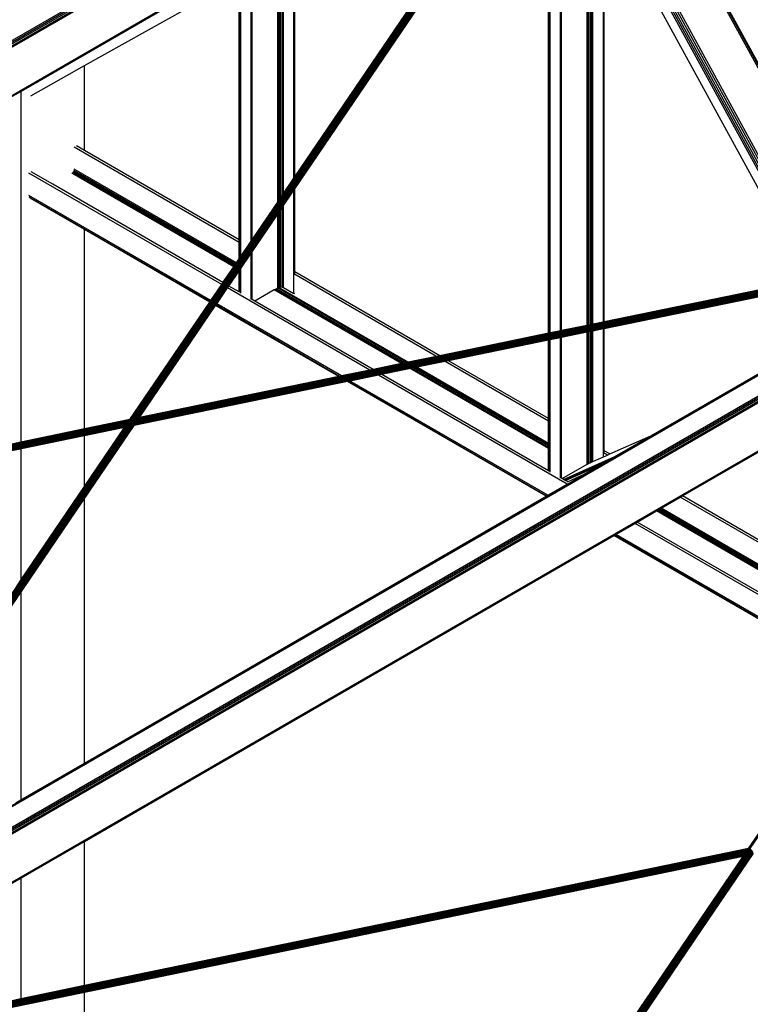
# Model space of a CAD drawing. Header units: millimetres. Extents: x 10 to 1250, y -62 to 528.
# Tile 660 of 909: x 605.98 to 607.29, y 514.41 to 516.16. Entities that reach past the tile are written whole.
import ezdxf

# ---------------------------------------------------------------- set-up
doc = ezdxf.new("R2010")
doc.units = ezdxf.units.MM
doc.header["$LTSCALE"] = 0.05

msp = doc.modelspace()

# ---------------------------------------------------------------- linework, layer by layer
at = {"color": 8}
for p, q in [((604.2892, 515.1562), (606.9662, 516.7017)), ((604.2912, 515.1546), (606.9682, 516.7001)), ((604.2929, 515.1523), (606.9699, 516.6979)), ((604.294, 515.1497), (606.971, 516.6953)), ((604.2944, 515.1472), (606.9714, 516.6928)), ((604.3388, 515.0868), (606.9291, 516.5823)), ((604.3402, 515.0858), (606.9285, 516.5802)), ((606.1822, 515.45), (606.9427, 516.5692)), ((606.1824, 515.4501), (606.9431, 516.5695)), ((606.1828, 515.4502), (606.9435, 516.5696)), ((606.1832, 515.4502), (606.944, 516.5697)), ((606.1837, 515.4502), (606.9445, 516.5697)), ((606.1843, 515.4501), (606.945, 516.5696)), ((606.1848, 515.45), (606.9456, 516.5694)), ((606.1854, 515.4497), (606.9462, 516.5692)), ((606.186, 515.4494), (606.9468, 516.5688)), ((606.1871, 515.4498), (606.9473, 516.5684)), ((606.1885, 515.4505), (606.9479, 516.5679)), ((606.1898, 515.4511), (606.9484, 516.5674)), ((606.1911, 515.4516), (606.9489, 516.5668)), ((606.1923, 515.452), (606.9494, 516.5662)), ((606.1933, 515.4523), (606.9498, 516.5655)), ((606.1943, 515.4525), (606.9502, 516.5648)), ((606.1952, 515.4527), (606.9505, 516.5641)), ((606.196, 515.4529), (606.9507, 516.5634)), ((606.1968, 515.453), (606.9509, 516.5627)), ((606.1975, 515.4532), (606.951, 516.562)), ((606.198, 515.4533), (606.951, 516.5614)), ((606.1984, 515.4534), (606.951, 516.5608)), ((606.1987, 515.4534), (606.9509, 516.5603)), ((606.4767, 515.8835), (606.9242, 516.5421)), ((606.4767, 515.8622), (606.9304, 516.5298)), ((606.9304, 515.6041), (606.9304, 516.5298)), ((606.9311, 515.6042), (606.9311, 516.5309)), ((606.9328, 515.6046), (606.9328, 516.5333)), ((606.9332, 515.6047), (606.9332, 516.5339)), ((606.9519, 515.6085), (606.9519, 516.5092)), ((606.9536, 515.6089), (606.9536, 516.5061)), ((607.41, 515.7028), (606.9656, 516.5158)), ((607.4128, 515.7034), (606.9706, 516.5124)), ((607.4164, 515.7042), (606.977, 516.5079)), ((607.4202, 515.7049), (606.9839, 516.5032)), ((607.4237, 515.7057), (606.9902, 516.4988)), ((606.9994, 515.6183), (606.9994, 516.4223)), ((607.0008, 515.6186), (607.0008, 516.4197)), ((607.0017, 515.6188), (607.0017, 516.418)), ((607.0045, 515.6193), (607.0045, 516.413)), ((607.0072, 515.6199), (607.0072, 516.4079)), ((607.0096, 515.6204), (607.0096, 516.4037)), ((607.4828, 515.7528), (607.1267, 516.4042)), ((607.4828, 515.7582), (607.1314, 516.401)), ((607.4828, 515.761), (607.1339, 516.3992)), ((607.0282, 515.6242), (607.0282, 516.3695)), ((607.0299, 515.6246), (607.0299, 516.3664)), ((607.3944, 515.6996), (607.0299, 516.3664)), ((606.475, 515.881), (606.475, 516.2915)), ((606.4767, 515.8835), (606.4767, 516.2924)), ((606.4461, 515.8386), (606.4461, 516.2754)), ((606.4485, 515.842), (606.4485, 516.2767)), ((606.4512, 515.8461), (606.4512, 516.2782)), ((606.454, 515.8501), (606.454, 516.2798)), ((606.4549, 515.8515), (606.4549, 516.2803)), ((606.4563, 515.8536), (606.4563, 516.2811)), ((606.0049, 516.0463), (606.38, 516.2628)), ((606.38, 515.7412), (606.38, 516.2384)), ((606.3986, 515.7687), (606.3986, 516.2489)), ((606.4003, 515.7711), (606.4003, 516.2498)), ((606.1008, 516.0822), (606.3771, 516.2369)), ((606.3771, 515.7713), (606.3771, 516.2369)), ((606.3779, 515.7709), (606.3779, 516.2373)), ((606.0049, 516.0285), (606.1008, 516.0822)), ((606.1008, 515.9309), (606.1008, 516.0822)), ((605.9871, 516.036), (606.0049, 516.0463)), ((605.9784, 516.031), (605.9871, 516.036)), ((605.9871, 516.036), (605.9871, 515.4098)), ((605.3608, 514.4087), (608.0377, 515.9543)), ((605.3627, 514.408), (608.0397, 515.9536)), ((606.1008, 515.9309), (606.0863, 515.9392)), ((605.3948, 514.3895), (608.0718, 515.935)), ((605.3968, 514.3879), (608.0738, 515.9334)), ((605.3985, 514.3856), (608.0755, 515.9312)), ((605.3996, 514.383), (608.0766, 515.9286)), ((605.4, 514.3805), (608.077, 515.9261)), ((606.3771, 515.7666), (606.0823, 515.9368)), ((606.3771, 515.7713), (606.1008, 515.9309)), ((606.346, 515.6913), (606.0015, 515.8902)), ((606.0439, 515.8704), (606.0055, 515.8925)), ((606.3677, 515.7231), (606.0783, 515.8902)), ((606.3687, 515.7246), (606.0798, 515.8914)), ((606.3699, 515.7265), (606.0811, 515.8932)), ((606.3712, 515.7283), (606.082, 515.8952)), ((606.3722, 515.7298), (606.0823, 515.8972)), ((606.3483, 515.6946), (606.0439, 515.8704)), ((606.4563, 515.8536), (606.475, 515.881)), ((606.475, 515.881), (606.4767, 515.8835)), ((606.454, 515.8501), (606.4549, 515.8515)), ((606.4549, 515.8515), (606.4563, 515.8536)), ((606.4563, 515.8322), (606.475, 515.8597)), ((606.475, 515.8597), (606.4767, 515.8622)), ((606.475, 515.7148), (606.475, 515.8597)), ((606.4767, 515.7138), (606.4767, 515.8622)), ((606.3267, 515.6628), (606.0015, 515.8505)), ((606.3253, 515.6607), (606.0021, 515.8473)), ((606.1008, 515.7893), (606.0039, 515.8453)), ((606.4003, 515.7711), (606.4461, 515.8386)), ((606.4461, 515.8386), (606.4485, 515.842)), ((606.4485, 515.842), (606.4512, 515.8461)), ((606.4512, 515.8461), (606.454, 515.8501)), ((606.4003, 515.7498), (606.4461, 515.8172)), ((606.4461, 515.8172), (606.4485, 515.8207)), ((606.4461, 515.6851), (606.4461, 515.8172)), ((606.4485, 515.8207), (606.4512, 515.8247)), ((606.4485, 515.7301), (606.4485, 515.8207)), ((606.4512, 515.8247), (606.454, 515.8288)), ((606.4512, 515.7285), (606.4512, 515.8247)), ((606.454, 515.8288), (606.4549, 515.8301)), ((606.454, 515.7269), (606.454, 515.8288)), ((606.4549, 515.8301), (606.4563, 515.8322)), ((606.4549, 515.7264), (606.4549, 515.8301)), ((606.4563, 515.7256), (606.4563, 515.8322)), ((605.4449, 514.3204), (608.0346, 515.8156)), ((605.4464, 514.3194), (608.0342, 515.8135)), ((607.2878, 514.6838), (608.0484, 515.8025)), ((607.288, 514.6839), (608.0487, 515.8028)), ((607.2884, 514.6839), (608.0492, 515.803)), ((607.2889, 514.684), (608.0496, 515.803)), ((607.2894, 514.684), (608.0501, 515.803)), ((607.2899, 514.6839), (608.0507, 515.8029)), ((607.2905, 514.6838), (608.0512, 515.8028)), ((606.1008, 515.4333), (606.1008, 515.7893)), ((606.3248, 515.66), (606.1008, 515.7893)), ((607.7055, 515.7631), (606.1891, 515.4508)), ((607.7063, 515.7635), (606.1904, 515.4514)), ((607.7069, 515.7639), (606.1916, 515.4519)), ((606.3779, 515.7709), (606.3771, 515.7713)), ((606.3771, 515.7666), (606.3771, 515.7713)), ((606.3779, 515.7662), (606.3771, 515.7666)), ((606.3771, 515.737), (606.3771, 515.7666)), ((606.3779, 515.7662), (606.3779, 515.7709)), ((606.3779, 515.7381), (606.3779, 515.7662)), ((606.38, 515.7412), (606.3986, 515.7687)), ((606.3986, 515.7687), (606.4003, 515.7711)), ((607.7033, 515.7618), (606.186, 515.4494)), ((607.7018, 515.7609), (606.1865, 515.4489)), ((607.7002, 515.76), (606.1871, 515.4485)), ((607.6984, 515.759), (606.1876, 515.4479)), ((607.7045, 515.7625), (606.1877, 515.4502)), ((607.6965, 515.7579), (606.1881, 515.4473)), ((607.6946, 515.7568), (606.1886, 515.4467)), ((607.6925, 515.7556), (606.189, 515.446)), ((607.6905, 515.7544), (606.1894, 515.4453)), ((607.6749, 515.7454), (606.1895, 515.4396)), ((607.6884, 515.7532), (606.1897, 515.4446)), ((607.6757, 515.7459), (606.1897, 515.4399)), ((607.6864, 515.752), (606.1899, 515.4439)), ((607.6766, 515.7464), (606.1899, 515.4403)), ((607.6844, 515.7509), (606.1901, 515.4432)), ((607.6778, 515.7471), (606.1901, 515.4408)), ((607.6825, 515.7498), (606.1902, 515.4425)), ((607.6792, 515.7479), (606.1902, 515.4413)), ((606.1903, 515.4419), (607.6808, 515.7488)), ((606.38, 515.7198), (606.3986, 515.7473)), ((606.3986, 515.7473), (606.4003, 515.7498)), ((606.3986, 515.6656), (606.3986, 515.7473)), ((606.4003, 515.6646), (606.4003, 515.7498)), ((607.6745, 515.7452), (606.1893, 515.4394)), ((606.3699, 515.7265), (606.3712, 515.7283)), ((606.3712, 515.7283), (606.3722, 515.7298)), ((606.3722, 515.7298), (606.3771, 515.737)), ((606.3771, 515.737), (606.3779, 515.7381)), ((606.3779, 515.7381), (606.38, 515.7412)), ((606.4512, 515.7285), (606.4485, 515.7301)), ((606.4485, 515.7254), (606.4485, 515.7301)), ((606.4512, 515.7239), (606.4512, 515.7285)), ((606.3483, 515.6946), (606.3677, 515.7231)), ((606.3587, 515.6886), (606.3771, 515.7157)), ((606.3677, 515.7231), (606.3687, 515.7246)), ((606.3687, 515.7246), (606.3699, 515.7265)), ((606.3771, 515.7157), (606.3779, 515.7168)), ((606.3771, 515.678), (606.3771, 515.7157)), ((606.3779, 515.7168), (606.38, 515.7198)), ((606.3779, 515.6776), (606.3779, 515.7168)), ((606.38, 515.6756), (606.38, 515.7198)), ((606.4512, 515.7239), (606.4485, 515.7254)), ((606.4485, 515.6874), (606.4485, 515.7254)), ((606.4512, 515.6877), (606.4512, 515.7239)), ((606.4549, 515.7264), (606.454, 515.7269)), ((606.454, 515.7223), (606.454, 515.7269)), ((606.4563, 515.7209), (606.454, 515.7223)), ((606.454, 515.6874), (606.454, 515.7223)), ((606.4563, 515.7256), (606.4549, 515.7264)), ((606.4549, 515.7219), (606.4549, 515.7264)), ((606.4563, 515.7209), (606.4563, 515.7256)), ((606.4563, 515.6851), (606.4563, 515.7209)), ((606.4767, 515.7138), (606.475, 515.7148)), ((606.475, 515.7101), (606.475, 515.7148)), ((606.7301, 515.5628), (606.475, 515.7101)), ((606.475, 515.6744), (606.475, 515.7101)), ((606.7361, 515.5641), (606.4767, 515.7138)), ((606.4767, 515.7099), (606.4767, 515.7138)), ((606.346, 515.6913), (606.3483, 515.6946)), ((607.3944, 515.6996), (607.0299, 515.6246)), ((606.3267, 515.6628), (606.346, 515.6913)), ((606.3371, 515.6568), (606.3564, 515.6853)), ((606.3564, 515.6853), (606.3587, 515.6886)), ((606.611, 515.5383), (606.3564, 515.6853)), ((606.3771, 515.678), (606.3587, 515.6886)), ((606.3779, 515.6776), (606.3771, 515.678)), ((606.3779, 515.6774), (606.3779, 515.6776)), ((606.4398, 515.6815), (606.4054, 515.6616)), ((606.4416, 515.6825), (606.4398, 515.6815)), ((606.6676, 515.55), (606.4398, 515.6815)), ((606.4438, 515.6838), (606.4416, 515.6825)), ((606.6703, 515.5505), (606.4416, 515.6825)), ((606.446, 515.6851), (606.4438, 515.6838)), ((606.6735, 515.5512), (606.4438, 515.6838)), ((606.6767, 515.5519), (606.446, 515.6851)), ((606.4461, 515.6851), (606.446, 515.6851)), ((606.4482, 515.6859), (606.4461, 515.6851)), ((606.4485, 515.686), (606.4482, 515.6859)), ((606.6795, 515.5524), (606.4482, 515.6859)), ((606.4485, 515.6874), (606.4512, 515.6877)), ((606.4485, 515.686), (606.4485, 515.6874)), ((606.4512, 515.6864), (606.4485, 515.686)), ((606.4512, 515.6864), (606.4512, 515.6877)), ((606.454, 515.686), (606.4512, 515.6864)), ((606.454, 515.6874), (606.4546, 515.6874)), ((606.454, 515.686), (606.454, 515.6874)), ((606.4563, 515.6851), (606.454, 515.686)), ((606.475, 515.6744), (606.4563, 515.6851)), ((606.476, 515.675), (606.475, 515.6744)), ((607.4004, 515.6886), (607.0299, 515.6124)), ((606.1821, 515.45), (606.3248, 515.66)), ((606.3248, 515.66), (606.3253, 515.6607)), ((606.3253, 515.6607), (606.3267, 515.6628)), ((606.3986, 515.6648), (606.3986, 515.6656)), ((606.4003, 515.6646), (606.3986, 515.6656)), ((606.4054, 515.6616), (606.4003, 515.6646)), ((606.6169, 515.5395), (606.4054, 515.6616)), ((606.1989, 515.4535), (606.3352, 515.654)), ((606.1989, 515.4535), (606.3352, 515.654)), ((606.3352, 515.654), (606.3357, 515.6547)), ((606.5554, 515.5269), (606.3352, 515.654)), ((606.3357, 515.6547), (606.3371, 515.6568)), ((606.5567, 515.5271), (606.3357, 515.6547)), ((606.5603, 515.5279), (606.3371, 515.6568)), ((607.0282, 515.6242), (607.0096, 515.6204)), ((607.0299, 515.6246), (607.0282, 515.6242)), ((606.9332, 515.6047), (606.9328, 515.6046)), ((606.9519, 515.6085), (606.9332, 515.6047)), ((606.9536, 515.6089), (606.9519, 515.6085)), ((606.9994, 515.6183), (606.9536, 515.6089)), ((606.9994, 515.6061), (606.9536, 515.5966)), ((607.0008, 515.6186), (606.9994, 515.6183)), ((607.0008, 515.6064), (606.9994, 515.6061)), ((606.9994, 515.412), (606.9994, 515.6061)), ((607.0017, 515.6188), (607.0008, 515.6186)), ((607.0017, 515.6065), (607.0008, 515.6064)), ((607.0008, 515.4112), (607.0008, 515.6064)), ((607.0045, 515.6193), (607.0017, 515.6188)), ((607.0045, 515.6071), (607.0017, 515.6065)), ((607.0017, 515.4107), (607.0017, 515.6065)), ((607.0072, 515.6199), (607.0045, 515.6193)), ((607.0072, 515.6077), (607.0045, 515.6071)), ((607.0045, 515.4091), (607.0045, 515.6071)), ((607.0096, 515.6204), (607.0072, 515.6199)), ((607.0096, 515.6082), (607.0072, 515.6077)), ((607.0072, 515.4075), (607.0072, 515.6077)), ((607.0282, 515.612), (607.0096, 515.6082)), ((607.0096, 515.3751), (607.0096, 515.6082)), ((607.0299, 515.6124), (607.0282, 515.612)), ((607.0282, 515.3954), (607.0282, 515.612)), ((607.0299, 515.3944), (607.0299, 515.6124)), ((607.1132, 515.4211), (607.4426, 515.6113)), ((606.9304, 515.6041), (606.7361, 515.5641)), ((606.9304, 515.5919), (606.7517, 515.5551)), ((606.9311, 515.6042), (606.9304, 515.6041)), ((606.9311, 515.592), (606.9304, 515.5919)), ((606.9304, 515.4519), (606.9304, 515.5919)), ((606.9328, 515.6046), (606.9311, 515.6042)), ((606.9328, 515.5924), (606.9311, 515.592)), ((606.9311, 515.4515), (606.9311, 515.592)), ((606.9328, 515.4505), (606.9328, 515.5924)), ((606.9332, 515.5924), (606.9328, 515.5924)), ((606.9519, 515.5963), (606.9332, 515.5924)), ((606.9332, 515.4503), (606.9332, 515.5924)), ((606.9536, 515.5966), (606.9519, 515.5963)), ((606.9519, 515.3454), (606.9519, 515.5963)), ((606.9536, 515.3452), (606.9536, 515.5966)), ((606.6767, 515.5519), (606.6735, 515.5512)), ((606.6795, 515.5524), (606.6767, 515.5519)), ((606.7301, 515.5628), (606.6795, 515.5524)), ((606.7457, 515.5538), (606.6951, 515.5434)), ((606.7361, 515.5641), (606.7301, 515.5628)), ((606.7517, 515.5551), (606.7457, 515.5538)), ((606.9304, 515.4472), (606.7457, 515.5538)), ((606.9304, 515.4519), (606.7517, 515.5551)), ((606.611, 515.5383), (606.5603, 515.5279)), ((606.6169, 515.5395), (606.611, 515.5383)), ((606.6676, 515.55), (606.6169, 515.5395)), ((606.6832, 515.541), (606.6325, 515.5305)), ((606.6703, 515.5505), (606.6676, 515.55)), ((606.6735, 515.5512), (606.6703, 515.5505)), ((606.6859, 515.5415), (606.6832, 515.541)), ((606.9304, 515.3982), (606.6832, 515.541)), ((606.6891, 515.5422), (606.6859, 515.5415)), ((606.9304, 515.4004), (606.6859, 515.5415)), ((606.6923, 515.5428), (606.6891, 515.5422)), ((606.9304, 515.4029), (606.6891, 515.5422)), ((606.6951, 515.5434), (606.6923, 515.5428)), ((606.9304, 515.4054), (606.6923, 515.5428)), ((606.9304, 515.4076), (606.6951, 515.5434)), ((606.571, 515.5179), (606.1893, 515.4393)), ((606.5554, 515.5269), (606.1989, 515.4535)), ((606.5567, 515.5271), (606.5554, 515.5269)), ((606.5603, 515.5279), (606.5567, 515.5271)), ((606.5723, 515.5181), (606.571, 515.5179)), ((606.9259, 515.313), (606.571, 515.5179)), ((606.5759, 515.5189), (606.5723, 515.5181)), ((606.9268, 515.3135), (606.5723, 515.5181)), ((606.6266, 515.5293), (606.5759, 515.5189)), ((606.9292, 515.3149), (606.5759, 515.5189)), ((606.6325, 515.5305), (606.6266, 515.5293)), ((606.9636, 515.3347), (606.6266, 515.5293)), ((606.9304, 515.3586), (606.6325, 515.5305)), ((607.1697, 515.3137), (607.4828, 515.4945)), ((606.1837, 515.4502), (604.3571, 515.0741)), ((606.1843, 515.4501), (604.3573, 515.074)), ((606.1848, 515.45), (604.3576, 515.0737)), ((606.1854, 515.4497), (604.3581, 515.0734)), ((606.186, 515.4494), (604.3586, 515.0731)), ((606.1852, 515.4487), (604.3592, 515.0727)), ((606.1837, 515.4478), (604.3598, 515.0722)), ((606.1824, 515.4468), (604.3606, 515.0717)), ((605.552, 514.5197), (606.1817, 515.4464)), ((605.5531, 514.5204), (606.183, 515.4473)), ((605.5543, 514.5211), (606.1844, 515.4483)), ((605.5557, 514.5219), (606.186, 515.4494)), ((605.5571, 514.5227), (606.1865, 515.4489)), ((605.5585, 514.5235), (606.1871, 515.4485)), ((605.56, 514.5244), (606.1876, 515.4479)), ((605.5615, 514.5253), (606.1881, 515.4473)), ((605.563, 514.5261), (606.1886, 515.4467)), ((606.1821, 515.45), (606.1008, 515.4333)), ((606.1822, 515.45), (606.1821, 515.45)), ((606.1824, 515.4501), (606.1822, 515.45)), ((606.1828, 515.4502), (606.1824, 515.4501)), ((606.1832, 515.4502), (606.1828, 515.4502)), ((606.1933, 515.4523), (606.1928, 515.4522)), ((606.1938, 515.4524), (606.1933, 515.4523)), ((606.1943, 515.4525), (606.1938, 515.4524)), ((606.1952, 515.4527), (606.1943, 515.4525)), ((606.196, 515.4529), (606.1952, 515.4527)), ((606.1968, 515.453), (606.196, 515.4529)), ((606.1975, 515.4532), (606.1968, 515.453)), ((606.198, 515.4533), (606.1975, 515.4532)), ((606.1984, 515.4534), (606.198, 515.4533)), ((606.1987, 515.4534), (606.1984, 515.4534)), ((606.1989, 515.4535), (606.1987, 515.4534)), ((606.1989, 515.4535), (606.1989, 515.4535)), ((606.9311, 515.4515), (606.9304, 515.4519)), ((606.9304, 515.4472), (606.9304, 515.4519)), ((606.9311, 515.4468), (606.9304, 515.4472)), ((606.9304, 515.4076), (606.9304, 515.4472)), ((606.9328, 515.4505), (606.9311, 515.4515)), ((606.9311, 515.4468), (606.9311, 515.4515)), ((606.9328, 515.4458), (606.9311, 515.4468)), ((606.9311, 515.4071), (606.9311, 515.4468)), ((606.9332, 515.4503), (606.9328, 515.4505)), ((606.9328, 515.4458), (606.9328, 515.4505)), ((606.9332, 515.4456), (606.9332, 515.4503)), ((606.1811, 515.4459), (604.3613, 515.0712)), ((606.1798, 515.4449), (604.3622, 515.0706)), ((606.1787, 515.4439), (604.363, 515.07)), ((606.1777, 515.4429), (604.3639, 515.0694)), ((606.1768, 515.4419), (604.3647, 515.0688)), ((606.176, 515.441), (604.3655, 515.0682)), ((606.1754, 515.4402), (604.3664, 515.0677)), ((606.1749, 515.4394), (604.3671, 515.0672)), ((604.3678, 515.0667), (606.1743, 515.4386)), ((606.1739, 515.4379), (604.3685, 515.0662)), ((606.1735, 515.4373), (604.3691, 515.0658)), ((606.1731, 515.4368), (604.3696, 515.0655)), ((606.1728, 515.4364), (604.37, 515.0652)), ((606.1726, 515.4361), (604.3703, 515.065)), ((606.1725, 515.4359), (604.3705, 515.0648)), ((605.549, 514.518), (606.1772, 515.4424)), ((605.5495, 514.5183), (606.1782, 515.4434)), ((605.5502, 514.5187), (606.1793, 515.4444)), ((605.551, 514.5192), (606.1804, 515.4454)), ((605.5644, 514.5269), (606.189, 515.446)), ((605.5658, 514.5277), (606.1894, 515.4453)), ((605.5671, 514.5285), (606.1897, 515.4446)), ((605.5683, 514.5292), (606.1899, 515.4439)), ((605.5694, 514.5298), (606.1901, 515.4432)), ((605.5703, 514.5303), (606.1902, 515.4425)), ((605.5711, 514.5308), (606.1903, 515.4419)), ((605.5717, 514.5311), (606.1902, 515.4413)), ((605.5721, 514.5314), (606.1901, 515.4408)), ((606.1008, 515.4333), (605.9871, 515.4098)), ((606.1008, 515.309), (606.1893, 515.4393)), ((606.1008, 515.3304), (606.1724, 515.4358)), ((606.1724, 515.4358), (606.1008, 515.421)), ((606.1724, 515.4358), (606.1725, 515.4359)), ((606.1725, 515.4359), (606.1726, 515.4361)), ((606.1726, 515.4361), (606.1728, 515.4364)), ((606.1728, 515.4364), (606.1731, 515.4368)), ((606.1731, 515.4368), (606.1735, 515.4373)), ((606.1735, 515.4373), (606.1739, 515.4379)), ((606.1739, 515.4379), (606.1743, 515.4386)), ((606.1743, 515.4386), (606.1749, 515.4394)), ((606.1749, 515.4394), (606.1754, 515.4402)), ((606.1754, 515.4402), (606.1757, 515.4406)), ((606.1757, 515.4406), (606.176, 515.441)), ((606.176, 515.441), (606.1764, 515.4415)), ((606.1893, 515.4394), (606.1895, 515.4396)), ((606.1893, 515.4393), (606.1893, 515.4394)), ((606.1895, 515.4396), (606.1897, 515.4399)), ((606.1897, 515.4399), (606.1899, 515.4403)), ((606.9332, 515.4456), (606.9328, 515.4458)), ((606.9328, 515.4062), (606.9328, 515.4458)), ((606.9332, 515.4059), (606.9332, 515.4456)), ((606.1008, 515.421), (605.9871, 515.3976)), ((606.1008, 515.3304), (606.1008, 515.421)), ((607.0008, 515.4112), (606.9994, 515.412)), ((606.9994, 515.4074), (606.9994, 515.412)), ((607.0017, 515.4107), (607.0008, 515.4112)), ((607.0008, 515.4066), (607.0008, 515.4112)), ((607.04, 515.3886), (607.1132, 515.4211)), ((607.0488, 515.3839), (607.1132, 515.4211)), ((605.9871, 515.4098), (605.9784, 515.4081)), ((605.9871, 515.3976), (605.9784, 515.3958)), ((605.9871, 515.3976), (605.9871, 515.1631)), ((606.9311, 515.4071), (606.9304, 515.4076)), ((606.9304, 515.4054), (606.9304, 515.4076)), ((606.9311, 515.405), (606.9304, 515.4054)), ((606.9304, 515.4029), (606.9304, 515.4054)), ((606.9311, 515.4025), (606.9304, 515.4029)), ((606.9304, 515.4004), (606.9304, 515.4029)), ((606.9311, 515.3999), (606.9304, 515.4004)), ((606.9304, 515.3982), (606.9304, 515.4004)), ((606.9304, 515.3586), (606.9304, 515.3982)), ((606.9311, 515.3978), (606.9304, 515.3982)), ((606.9328, 515.4062), (606.9311, 515.4071)), ((606.9311, 515.405), (606.9311, 515.4071)), ((606.9328, 515.404), (606.9311, 515.405)), ((606.9311, 515.4025), (606.9311, 515.405)), ((606.9328, 515.4015), (606.9311, 515.4025)), ((606.9311, 515.3999), (606.9311, 515.4025)), ((606.9311, 515.3978), (606.9311, 515.3999)), ((606.9328, 515.399), (606.9311, 515.3999)), ((606.9311, 515.3581), (606.9311, 515.3978)), ((606.9328, 515.3968), (606.9311, 515.3978)), ((606.9332, 515.4059), (606.9328, 515.4062)), ((606.9328, 515.404), (606.9328, 515.4062)), ((606.9332, 515.4038), (606.9328, 515.404)), ((606.9328, 515.4015), (606.9328, 515.404)), ((606.9332, 515.4013), (606.9328, 515.4015)), ((606.9328, 515.399), (606.9328, 515.4015)), ((606.9328, 515.3968), (606.9328, 515.399)), ((606.9332, 515.3987), (606.9328, 515.399)), ((606.9328, 515.3572), (606.9328, 515.3968)), ((606.9332, 515.3966), (606.9328, 515.3968)), ((606.9332, 515.4038), (606.9332, 515.4059)), ((606.9332, 515.4013), (606.9332, 515.4038)), ((606.9332, 515.3987), (606.9332, 515.4013)), ((606.9332, 515.3966), (606.9332, 515.3987)), ((606.9332, 515.3569), (606.9332, 515.3966)), ((607.0008, 515.4066), (606.9994, 515.4074)), ((606.9994, 515.3705), (606.9994, 515.4074)), ((607.0017, 515.406), (607.0008, 515.4066)), ((607.0008, 515.3712), (607.0008, 515.4066)), ((607.0017, 515.406), (607.0017, 515.4107)), ((607.0017, 515.3716), (607.0017, 515.406)), ((607.0072, 515.4075), (607.0045, 515.4091)), ((607.0045, 515.4044), (607.0045, 515.4091)), ((607.0072, 515.4029), (607.0045, 515.4044)), ((607.0045, 515.3728), (607.0045, 515.4044)), ((607.0072, 515.4029), (607.0072, 515.4075)), ((607.0072, 515.374), (607.0072, 515.4029)), ((607.0299, 515.3944), (607.0282, 515.3954)), ((607.0282, 515.3907), (607.0282, 515.3954)), ((607.04, 515.3886), (607.0299, 515.3944)), ((607.0299, 515.3905), (607.0299, 515.3944)), ((606.9571, 515.3432), (607.0488, 515.3839)), ((606.9582, 515.3425), (607.0401, 515.3789)), ((607.0096, 515.3751), (607.0282, 515.3834)), ((607.021, 515.3679), (607.0401, 515.3789)), ((607.0354, 515.3866), (607.0282, 515.3907)), ((607.0282, 515.3834), (607.0282, 515.3907)), ((607.0282, 515.3834), (607.0354, 515.3866)), ((607.0354, 515.3866), (607.04, 515.3886)), ((607.0401, 515.3789), (607.0488, 515.3839)), ((606.9311, 515.3581), (606.9304, 515.3586)), ((606.9545, 515.3446), (606.9994, 515.3705)), ((606.9607, 515.3411), (607.021, 515.3679)), ((606.9939, 515.3523), (607.021, 515.3679)), ((606.9994, 515.3705), (606.9997, 515.3707)), ((606.9997, 515.3707), (607.0008, 515.3712)), ((607.0008, 515.3712), (607.0017, 515.3716)), ((607.0017, 515.3716), (607.0045, 515.3728)), ((607.0045, 515.3728), (607.0072, 515.374)), ((607.0072, 515.374), (607.0096, 515.3751)), ((606.9311, 515.358), (606.9311, 515.3581)), ((606.9328, 515.3572), (606.9311, 515.3581)), ((606.9332, 515.3569), (606.9328, 515.3572)), ((606.9332, 515.3562), (606.9332, 515.3569)), ((606.9536, 515.3452), (606.9525, 515.3458)), ((606.9545, 515.3446), (606.9536, 515.3452)), ((606.9571, 515.3432), (606.9545, 515.3446)), ((606.9582, 515.3425), (606.9571, 515.3432)), ((606.9607, 515.3411), (606.9582, 515.3425)), ((606.9639, 515.3392), (606.9607, 515.3411)), ((606.964, 515.339), (606.9939, 515.3523)), ((606.967, 515.3367), (606.9939, 515.3523)), ((605.9871, 515.1631), (606.1008, 515.3304)), ((606.9292, 515.3149), (606.9636, 515.3347)), ((606.9636, 515.3347), (606.967, 515.3367)), ((605.9871, 515.1417), (606.1008, 515.309)), ((606.1008, 514.8366), (606.9259, 515.313)), ((606.1008, 514.8366), (606.1008, 515.309)), ((606.9259, 515.313), (606.9268, 515.3135)), ((606.9268, 515.3135), (606.9292, 515.3149)), ((607.1313, 515.2916), (607.1656, 515.3114)), ((607.1656, 515.3114), (607.1697, 515.3137)), ((607.4828, 515.1283), (607.1656, 515.3114)), ((607.4828, 515.133), (607.1697, 515.3137)), ((607.1251, 515.288), (607.1272, 515.2892)), ((607.1272, 515.2892), (607.1294, 515.2905)), ((607.4828, 515.084), (607.1272, 515.2892)), ((607.1294, 515.2905), (607.1313, 515.2916)), ((607.4828, 515.0865), (607.1294, 515.2905)), ((607.4828, 515.0886), (607.1313, 515.2916)), ((607.0889, 515.2671), (607.1232, 515.2869)), ((607.1232, 515.2869), (607.1251, 515.288)), ((607.4828, 515.0793), (607.1232, 515.2869)), ((607.4828, 515.0814), (607.1251, 515.288)), ((607.0505, 515.2449), (607.0848, 515.2647)), ((607.0848, 515.2647), (607.0889, 515.2671)), ((607.5141, 515.0169), (607.0848, 515.2647)), ((607.4828, 515.0396), (607.0889, 515.2671)), ((606.1008, 514.6966), (607.0471, 515.243)), ((607.0471, 515.243), (607.048, 515.2435)), ((607.4929, 514.9856), (607.0471, 515.243)), ((607.048, 515.2435), (607.0505, 515.2449)), ((607.4934, 514.9863), (607.048, 515.2435)), ((607.4948, 514.9884), (607.0505, 515.2449)), ((605.9784, 515.1503), (605.9871, 515.1631)), ((605.9784, 515.129), (605.9871, 515.1417)), ((605.9871, 515.1417), (605.9871, 514.7709)), ((607.2877, 514.6838), (607.4929, 514.9856)), ((605.9871, 514.7709), (606.1008, 514.8366)), ((605.9784, 514.7659), (605.9871, 514.7709)), ((605.9871, 514.6309), (606.1008, 514.6966)), ((606.1008, 514.4391), (606.1008, 514.6966)), ((607.2894, 514.684), (605.4635, 514.3076)), ((607.2899, 514.6839), (605.4637, 514.3074)), ((607.2905, 514.6838), (605.464, 514.3072)), ((607.291, 514.6835), (605.4644, 514.3069)), ((607.2916, 514.6832), (605.4649, 514.3066)), ((607.2908, 514.6825), (605.4655, 514.3061)), ((607.2894, 514.6816), (605.4662, 514.3057)), ((607.288, 514.6806), (605.4669, 514.3052)), ((607.2867, 514.6797), (605.4677, 514.3046)), ((607.2854, 514.6787), (605.4685, 514.3041)), ((607.2843, 514.6777), (605.4694, 514.3035)), ((607.2833, 514.6767), (605.4702, 514.3029)), ((607.2824, 514.6757), (605.4711, 514.3023)), ((607.2816, 514.6748), (605.4719, 514.3017)), ((607.281, 514.674), (605.4727, 514.3012)), ((607.2805, 514.6732), (605.4735, 514.3006)), ((607.2877, 514.6838), (606.1008, 514.4391)), ((606.6547, 513.7524), (607.2828, 514.6763)), ((606.6552, 513.7527), (607.2838, 514.6772)), ((606.6559, 513.753), (607.2849, 514.6782)), ((606.6567, 513.7535), (607.2861, 514.6792)), ((606.6577, 513.7541), (607.2873, 514.6802)), ((606.6588, 513.7547), (607.2887, 514.6812)), ((606.6601, 513.7555), (607.2901, 514.6821)), ((606.6614, 513.7562), (607.2916, 514.6832)), ((606.6628, 513.757), (607.2922, 514.6827)), ((606.6643, 513.7579), (607.2927, 514.6823)), ((606.6658, 513.7587), (607.2933, 514.6817)), ((606.6673, 513.7596), (607.2938, 514.6811)), ((606.6687, 513.7605), (607.2942, 514.6805)), ((606.6702, 513.7613), (607.2947, 514.6798)), ((606.6716, 513.7621), (607.295, 514.6791)), ((606.6729, 513.7628), (607.2953, 514.6784)), ((606.6741, 513.7635), (607.2956, 514.6777)), ((606.6751, 513.7641), (607.2958, 514.677)), ((606.676, 513.7647), (607.2959, 514.6763)), ((606.6768, 513.7651), (607.2959, 514.6757)), ((606.6774, 513.7655), (607.2959, 514.6751)), ((606.6779, 513.7657), (607.2958, 514.6746)), ((606.6782, 513.7659), (607.2949, 514.6731)), ((607.28, 514.6724), (607.2805, 514.6732)), ((607.2805, 514.6732), (607.281, 514.674)), ((607.281, 514.674), (607.2813, 514.6744)), ((607.2813, 514.6744), (607.2816, 514.6748)), ((607.2816, 514.6748), (607.282, 514.6753)), ((607.2878, 514.6838), (607.2877, 514.6838)), ((607.288, 514.6839), (607.2878, 514.6838)), ((607.2884, 514.6839), (607.288, 514.6839)), ((607.2889, 514.684), (607.2884, 514.6839)), ((605.4742, 514.3001), (607.28, 514.6724)), ((607.2795, 514.6717), (605.4749, 514.2997)), ((607.2791, 514.6711), (605.4754, 514.2993)), ((607.2787, 514.6706), (605.4759, 514.2989)), ((607.2785, 514.6702), (605.4763, 514.2987)), ((607.2782, 514.6699), (605.4766, 514.2985)), ((607.2781, 514.6697), (605.4768, 514.2983)), ((607.278, 514.6696), (606.1008, 514.4269)), ((606.6543, 513.7521), (607.278, 514.6696)), ((606.6544, 513.7522), (607.278, 514.6696)), ((607.278, 514.6696), (607.2781, 514.6697)), ((607.2781, 514.6697), (607.2782, 514.6699)), ((607.2782, 514.6699), (607.2785, 514.6702)), ((607.2785, 514.6702), (607.2787, 514.6706)), ((607.2787, 514.6706), (607.2791, 514.6711)), ((607.2791, 514.6711), (607.2795, 514.6717)), ((607.2795, 514.6717), (607.28, 514.6724)), ((605.9784, 514.626), (605.9871, 514.6309)), ((605.9871, 514.6309), (605.9871, 514.4157)), ((606.1008, 514.4391), (605.9871, 514.4157)), ((606.1008, 514.4269), (605.9871, 514.4034)), ((606.1008, 513.866), (606.1008, 514.4269)), ((605.9871, 514.4157), (605.9784, 514.4139))]:
    msp.add_line(p, q, dxfattribs=at)

doc.saveas('drawing.dxf')
